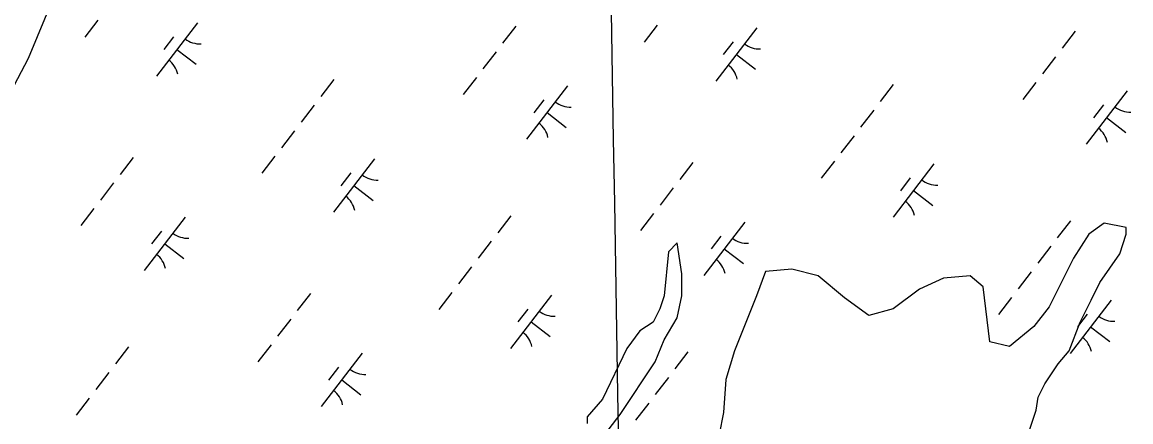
# Model space of a CAD drawing. Extents: x 3879599 to 3900814, y 146526 to 168888.
# Drawn here: x 3893542 to 3894368, y 162277 to 162574 of the extents above; entities that cross this region are included whole.
import ezdxf

# ---------------------------------------------------------------- set-up
doc = ezdxf.new("R2010")
doc.units = 0
for name, color, linetype in [('V-GRID-MAJR', 7, 'Continuous'), ('V-TOPO-SHOR', 7, 'Continuous'), ('V-WETL-SWMP', 7, 'Continuous')]:
    doc.layers.add(name, color=color, linetype=linetype)

msp = doc.modelspace()

# ---------------------------------------------------------------- linework, layer by layer
at = {"layer": 'V-GRID-MAJR'}
msp.add_spline([(3894134.72, 153416.68), (3894080.41, 156663.61), (3893979.03, 162723.86), (3893946.66, 164659.13)], degree=3, dxfattribs=at)
at = {"layer": 'V-TOPO-SHOR'}
for points in [[(3894292.64, 162270.75), (3894297.56, 162285.5), (3894299.2, 162295.34), (3894304.12, 162305.17), (3894313.95, 162319.92), (3894322.15, 162329.76), (3894330.34, 162351.07), (3894338.54, 162367.46), (3894345.09, 162380.57), (3894359.84, 162401.88), (3894364.76, 162416.63), (3894364.76, 162421.55), (3894348.37, 162424.83), (3894336.9, 162416.63), (3894325.42, 162398.6), (3894307.39, 162362.54), (3894295.92, 162347.79), (3894277.89, 162333.04), (3894263.14, 162336.31), (3894258.22, 162377.29), (3894248.39, 162385.49), (3894228.72, 162383.85), (3894210.69, 162375.65), (3894191.02, 162360.9), (3894172.99, 162355.98), (3894154.96, 162369.1), (3894135.29, 162385.49), (3894115.62, 162390.4), (3894095.95, 162388.77), (3894089.39, 162370.74)], [(3893971.38, 162260.92), (3893987.77, 162282.22), (3894014, 162321.56), (3894020.55, 162337.95), (3894030.39, 162354.34), (3894033.66, 162370.74), (3894033.66, 162387.13), (3894030.39, 162410.07), (3894023.83, 162403.52), (3894020.55, 162370.74), (3894017.27, 162360.9), (3894012.36, 162351.07), (3894002.52, 162344.51), (3893992.69, 162331.4), (3893974.66, 162293.7), (3893963.18, 162280.59), (3893963.18, 162275.67)], [(3894089.39, 162370.74), (3894073, 162329.76), (3894066.45, 162308.45), (3894064.81, 162283.86), (3894061.53, 162267.47)]]:
    msp.add_lwpolyline(points, dxfattribs=at)
at = {"layer": 'V-WETL-SWMP'}
for p, q in [((3893568.91, 162600.01), (3893546.91, 162547.41)), ((3893598.79, 162575.9), (3893589.04, 162563.22)), ((3893672.94, 162573.88), (3893642.47, 162534.23)), ((3893910.02, 162571.3), (3893900.27, 162558.62)), ((3894015.48, 162572.18), (3894005.73, 162559.49)), ((3894089.64, 162570.15), (3894059.17, 162530.51)), ((3893655.25, 162563.51), (3893647.93, 162554)), ((3894326.72, 162567.58), (3894316.97, 162554.89)), ((3893657.71, 162554.05), (3893671.98, 162543.08)), ((3893895.4, 162552.27), (3893885.65, 162539.59)), ((3894071.94, 162559.79), (3894064.63, 162550.27)), ((3893546.91, 162547.41), (3893533.9, 162522.13)), ((3894074.41, 162550.33), (3894088.68, 162539.36)), ((3894312.1, 162548.55), (3894302.35, 162535.86)), ((3893774.55, 162531.64), (3893764.8, 162518.95)), ((3893880.77, 162533.24), (3893871.03, 162520.56)), ((3893948.66, 162526.85), (3893918.19, 162487.21)), ((3894191.25, 162527.91), (3894181.5, 162515.23)), ((3894297.47, 162529.52), (3894287.72, 162516.83)), ((3894365.35, 162523.13), (3894334.89, 162483.48)), ((3893759.92, 162512.61), (3893750.18, 162499.92)), ((3893930.96, 162516.49), (3893923.65, 162506.98)), ((3894347.66, 162512.77), (3894340.35, 162503.25)), ((3893933.42, 162507.03), (3893947.69, 162496.06)), ((3894176.62, 162508.88), (3894166.87, 162496.2)), ((3894350.12, 162503.31), (3894364.39, 162492.34)), ((3893745.3, 162493.58), (3893735.55, 162480.89)), ((3894162, 162489.85), (3894152.25, 162477.17)), ((3893625.22, 162473.67), (3893615.47, 162460.99)), ((3893730.68, 162474.55), (3893720.93, 162461.86)), ((3893804.83, 162472.52), (3893774.37, 162432.88)), ((3894041.91, 162469.95), (3894032.16, 162457.26)), ((3894147.37, 162470.82), (3894137.62, 162458.14)), ((3893787.14, 162462.16), (3893779.83, 162452.64)), ((3894221.53, 162468.8), (3894191.06, 162429.15)), ((3893610.59, 162454.64), (3893600.84, 162441.96)), ((3893789.6, 162452.7), (3893803.87, 162441.73)), ((3894203.84, 162458.43), (3894196.52, 162448.92)), ((3894027.29, 162450.92), (3894017.54, 162438.23)), ((3894206.3, 162448.97), (3894220.57, 162438)), ((3893595.97, 162435.61), (3893586.22, 162422.93)), ((3893663.85, 162429.22), (3893633.38, 162389.58)), ((3893906.44, 162430.28), (3893896.69, 162417.6)), ((3894012.67, 162431.89), (3894002.92, 162419.2)), ((3894080.55, 162425.5), (3894050.08, 162385.85)), ((3894323.14, 162426.56), (3894313.39, 162413.87)), ((3893646.15, 162418.86), (3893638.84, 162409.35)), ((3893891.82, 162411.25), (3893882.07, 162398.57)), ((3894062.85, 162415.14), (3894055.54, 162405.62)), ((3893648.62, 162409.4), (3893662.89, 162398.43)), ((3894065.31, 162405.68), (3894079.59, 162394.71)), ((3894308.51, 162407.53), (3894298.76, 162394.84)), ((3893877.19, 162392.22), (3893867.44, 162379.54)), ((3894293.89, 162388.5), (3894284.14, 162375.81)), ((3893757.11, 162372.32), (3893747.36, 162359.63)), ((3893862.57, 162373.19), (3893852.82, 162360.51)), ((3893936.72, 162371.17), (3893906.26, 162331.52)), ((3894279.27, 162369.47), (3894269.52, 162356.78)), ((3894353.42, 162367.44), (3894322.96, 162327.8)), ((3893919.03, 162360.8), (3893911.72, 162351.29)), ((3894335.73, 162357.08), (3894328.41, 162347.56)), ((3893742.48, 162353.29), (3893732.74, 162340.6)), ((3893921.49, 162351.34), (3893935.76, 162340.37)), ((3894338.19, 162347.62), (3894352.46, 162336.65)), ((3893621.63, 162332.65), (3893611.88, 162319.97)), ((3893727.86, 162334.26), (3893718.11, 162321.57)), ((3894038.33, 162328.93), (3894028.58, 162316.24)), ((3893795.74, 162327.87), (3893765.27, 162288.22)), ((3893607.01, 162313.62), (3893597.26, 162300.94)), ((3893778.05, 162317.51), (3893770.73, 162307.99)), ((3893780.51, 162308.05), (3893794.78, 162297.08)), ((3894023.71, 162309.9), (3894013.96, 162297.21)), ((3893592.39, 162294.59), (3893582.64, 162281.91)), ((3894009.08, 162290.87), (3893999.33, 162278.18))]:
    msp.add_line(p, q, dxfattribs=at)
for points in [[(3894292.64, 162270.75), (3894297.56, 162285.5), (3894299.2, 162295.34), (3894304.12, 162305.17), (3894313.95, 162319.92), (3894322.15, 162329.76), (3894330.34, 162351.07), (3894338.54, 162367.46), (3894345.09, 162380.57), (3894359.84, 162401.88), (3894364.76, 162416.63), (3894364.76, 162421.55), (3894348.37, 162424.83), (3894336.9, 162416.63), (3894325.42, 162398.6), (3894307.39, 162362.54), (3894295.92, 162347.79), (3894277.89, 162333.04), (3894263.14, 162336.31), (3894258.22, 162377.29), (3894248.39, 162385.49), (3894228.72, 162383.85), (3894210.69, 162375.65), (3894191.02, 162360.9), (3894172.99, 162355.98), (3894154.96, 162369.1), (3894135.29, 162385.49), (3894115.62, 162390.4), (3894095.95, 162388.77), (3894089.39, 162370.74)], [(3893971.38, 162260.92), (3893987.77, 162282.22), (3894014, 162321.56), (3894020.55, 162337.95), (3894030.39, 162354.34), (3894033.66, 162370.74), (3894033.66, 162387.13), (3894030.39, 162410.07), (3894023.83, 162403.52), (3894020.55, 162370.74), (3894017.27, 162360.9), (3894012.36, 162351.07), (3894002.52, 162344.51), (3893992.69, 162331.4), (3893974.66, 162293.7), (3893963.18, 162280.59), (3893963.18, 162275.67)], [(3894089.39, 162370.74), (3894073, 162329.76), (3894066.45, 162308.45), (3894064.81, 162283.86), (3894061.53, 162267.47)]]:
    msp.add_lwpolyline(points, dxfattribs=at)
for centre, start, end in [((3893674.73, 162575.81), 231.68688, 273.23054), ((3894091.42, 162572.08), 231.68688, 273.23054), ((3893641.07, 162532.01), 11.68688, 53.23054), ((3894057.76, 162528.28), 11.68688, 53.23054), ((3893950.44, 162528.79), 231.68688, 273.23054), ((3894367.14, 162525.06), 231.68688, 273.23054), ((3893916.78, 162484.99), 11.68688, 53.23054), ((3894333.48, 162481.26), 11.68688, 53.23054), ((3893806.62, 162474.45), 231.68688, 273.23054), ((3894223.32, 162470.73), 231.68688, 273.23054), ((3893772.96, 162430.65), 11.68688, 53.23054), ((3894189.65, 162426.93), 11.68688, 53.23054), ((3893665.63, 162431.16), 231.68688, 273.23054), ((3894082.33, 162427.43), 231.68688, 273.23054), ((3893631.97, 162387.36), 11.68688, 53.23054), ((3894048.67, 162383.63), 11.68688, 53.23054), ((3893938.51, 162373.1), 231.68688, 273.23054), ((3894355.21, 162369.37), 231.68688, 273.23054), ((3893904.85, 162329.3), 11.68688, 53.23054), ((3894321.55, 162325.57), 11.68688, 53.23054), ((3893797.53, 162329.8), 231.68688, 273.23054), ((3893763.86, 162286), 11.68688, 53.23054)]:
    msp.add_arc(centre, 17.62, start, end, dxfattribs=at)

doc.saveas('drawing.dxf')
